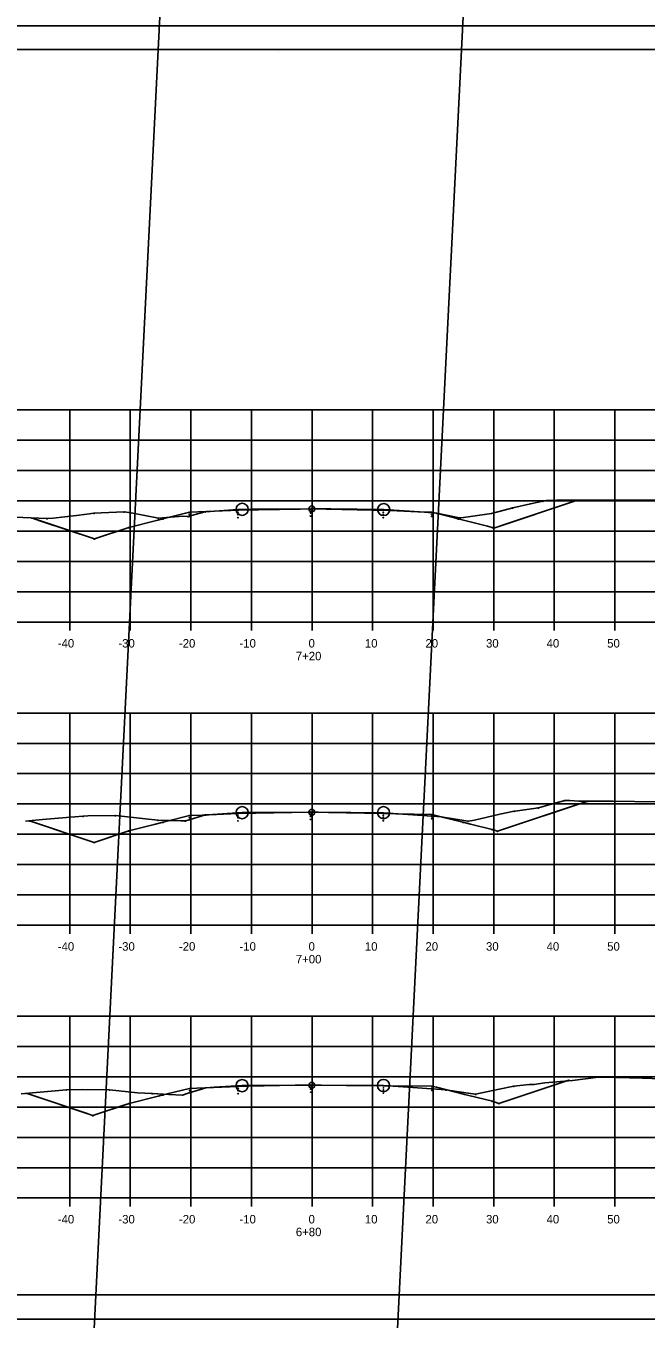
# Model space of a CAD drawing. Extents: x 1300404 to 1323571, y 234004 to 252077.
# Drawn here: x 1315670 to 1315772.4, y 242341.8 to 242555.1 of the extents above; entities that cross this region are included whole.
import ezdxf

# ---------------------------------------------------------------- set-up
doc = ezdxf.new("R2010")
doc.units = 0
for name, color, linetype in [('Default', 7, 'Continuous'), ('R_Axis', 7, 'Continuous'), ('R_Axis Annot', 7, 'Continuous'), ('R_Border', 7, 'Continuous'), ('R_Draft', 7, 'Continuous'), ('R_Exist Surface', 7, 'Continuous'), ('R_Fin Surface', 7, 'Continuous'), ('R_Floodway', 7, 'Continuous'), ('R_Grid', 7, 'Continuous'), ('R_No Plot', 7, 'Continuous')]:
    doc.layers.add(name, color=color, linetype=linetype)

msp = doc.modelspace()

# ---------------------------------------------------------------- linework, layer by layer
at = {"layer": 'Default'}
for p, q in [((1315559.28, 242551.24), (1315875.46, 242551.24)), ((1315875.46, 242345.78), (1315559.28, 242345.78))]:
    msp.add_line(p, q, dxfattribs=at)
at = {"layer": 'R_Axis'}
for p, q in [((1315577.28, 242456.78), (1315857.28, 242456.78)), ((1315677.28, 242455.38), (1315677.28, 242456.78)), ((1315687.28, 242455.38), (1315687.28, 242456.78)), ((1315697.28, 242455.38), (1315697.28, 242456.78)), ((1315707.28, 242455.38), (1315707.28, 242456.78)), ((1315717.28, 242455.38), (1315717.28, 242456.78)), ((1315727.28, 242455.38), (1315727.28, 242456.78)), ((1315737.28, 242455.38), (1315737.28, 242456.78)), ((1315747.28, 242455.38), (1315747.28, 242456.78)), ((1315757.28, 242455.38), (1315757.28, 242456.78)), ((1315767.28, 242455.38), (1315767.28, 242456.78)), ((1315577.28, 242406.78), (1315857.28, 242406.78)), ((1315677.28, 242405.38), (1315677.28, 242406.78)), ((1315687.28, 242405.38), (1315687.28, 242406.78)), ((1315697.28, 242405.38), (1315697.28, 242406.78)), ((1315707.28, 242405.38), (1315707.28, 242406.78)), ((1315717.28, 242405.38), (1315717.28, 242406.78)), ((1315727.28, 242405.38), (1315727.28, 242406.78)), ((1315737.28, 242405.38), (1315737.28, 242406.78)), ((1315747.28, 242405.38), (1315747.28, 242406.78)), ((1315757.28, 242405.38), (1315757.28, 242406.78)), ((1315767.28, 242405.38), (1315767.28, 242406.78)), ((1315577.28, 242361.78), (1315857.28, 242361.78)), ((1315677.28, 242360.38), (1315677.28, 242361.78)), ((1315687.28, 242360.38), (1315687.28, 242361.78)), ((1315697.28, 242360.38), (1315697.28, 242361.78)), ((1315707.28, 242360.38), (1315707.28, 242361.78)), ((1315717.28, 242360.38), (1315717.28, 242361.78)), ((1315727.28, 242360.38), (1315727.28, 242361.78)), ((1315737.28, 242360.38), (1315737.28, 242361.78)), ((1315747.28, 242360.38), (1315747.28, 242361.78)), ((1315757.28, 242360.38), (1315757.28, 242361.78)), ((1315767.28, 242360.38), (1315767.28, 242361.78))]:
    msp.add_line(p, q, dxfattribs=at)
at = {"layer": 'R_Border'}
msp.add_line((1315711.8, 242550.98), (1315711.8, 242550.98), dxfattribs=at)
msp.add_line((1315711.8, 242550.98), (1315711.8, 242550.98), dxfattribs=at)
at = {"layer": 'R_Draft'}
for points in [[(1315755.41, 242476.79), (1315755.46, 242476.69), (1315755.36, 242476.69)], [(1315761.13, 242476.96), (1315761.18, 242476.86), (1315761.08, 242476.86)], [(1315761.13, 242476.96), (1315761.18, 242476.86), (1315761.08, 242476.86)], [(1315763.25, 242476.94), (1315763.3, 242476.84), (1315763.2, 242476.84)], [(1315670.94, 242474.03), (1315670.99, 242473.93), (1315670.89, 242473.93)], [(1315670.94, 242474.03), (1315670.99, 242473.93), (1315670.89, 242473.93)], [(1315673.51, 242473.9), (1315673.56, 242473.8), (1315673.46, 242473.8)], [(1315681.27, 242474.78), (1315681.32, 242474.68), (1315681.22, 242474.68)], [(1315686.25, 242475), (1315686.3, 242474.9), (1315686.2, 242474.9)], [(1315691.92, 242473.98), (1315691.97, 242473.88), (1315691.87, 242473.88)], [(1315692.66, 242473.86), (1315692.71, 242473.76), (1315692.61, 242473.76)], [(1315696.8, 242474.27), (1315696.85, 242474.17), (1315696.75, 242474.17)], [(1315697.04, 242474.95), (1315697.09, 242474.85), (1315696.99, 242474.85)], [(1315697.04, 242474.62), (1315697.09, 242474.52), (1315696.99, 242474.52)], [(1315697.04, 242474.29), (1315697.09, 242474.19), (1315696.99, 242474.19)], [(1315699.67, 242475.03), (1315699.72, 242474.93), (1315699.62, 242474.93)], [(1315705.04, 242475.27), (1315705.09, 242475.17), (1315704.99, 242475.17)], [(1315705.04, 242474.94), (1315705.09, 242474.84), (1315704.99, 242474.84)], [(1315705.04, 242474.6), (1315705.09, 242474.5), (1315704.99, 242474.5)], [(1315705.04, 242474.1), (1315705.09, 242474), (1315704.99, 242474)], [(1315717.04, 242475.51), (1315717.09, 242475.41), (1315716.99, 242475.41)], [(1315717.04, 242475.18), (1315717.09, 242475.08), (1315716.99, 242475.08)], [(1315717.04, 242474.85), (1315717.09, 242474.75), (1315716.99, 242474.75)], [(1315717.04, 242474.34), (1315717.09, 242474.24), (1315716.99, 242474.24)], [(1315729.04, 242475.27), (1315729.09, 242475.17), (1315728.99, 242475.17)], [(1315729.04, 242474.94), (1315729.09, 242474.84), (1315728.99, 242474.84)], [(1315729.04, 242474.61), (1315729.09, 242474.51), (1315728.99, 242474.51)], [(1315729.04, 242474.1), (1315729.09, 242474), (1315728.99, 242474)], [(1315737.04, 242474.95), (1315737.09, 242474.85), (1315736.99, 242474.85)], [(1315737.04, 242474.62), (1315737.09, 242474.52), (1315736.99, 242474.52)], [(1315737.04, 242474.29), (1315737.09, 242474.19), (1315736.99, 242474.19)], [(1315737.86, 242474.81), (1315737.91, 242474.71), (1315737.81, 242474.71)], [(1315741.42, 242473.85), (1315741.47, 242473.75), (1315741.37, 242473.75)], [(1315741.82, 242474.03), (1315741.87, 242473.93), (1315741.77, 242473.93)], [(1315746.91, 242474.77), (1315746.96, 242474.67), (1315746.86, 242474.67)], [(1315750.42, 242475.66), (1315750.47, 242475.56), (1315750.37, 242475.56)], [(1315687.04, 242472.45), (1315687.09, 242472.35), (1315686.99, 242472.35)], [(1315747.04, 242472.45), (1315747.09, 242472.35), (1315746.99, 242472.35)], [(1315747.32, 242472.35), (1315747.37, 242472.25), (1315747.27, 242472.25)], [(1315681.35, 242470.55), (1315681.4, 242470.45), (1315681.3, 242470.45)], [(1315759.04, 242427.41), (1315759.09, 242427.31), (1315758.99, 242427.31)], [(1315762.82, 242427.3), (1315762.87, 242427.2), (1315762.77, 242427.2)], [(1315762.82, 242427.3), (1315762.87, 242427.2), (1315762.77, 242427.2)], [(1315679.47, 242424.81), (1315679.52, 242424.71), (1315679.42, 242424.71)], [(1315684.83, 242424.92), (1315684.88, 242424.82), (1315684.78, 242424.82)], [(1315697.05, 242424.91), (1315697.1, 242424.81), (1315697, 242424.81)], [(1315697.05, 242424.58), (1315697.1, 242424.48), (1315697, 242424.48)], [(1315699.7, 242425.03), (1315699.75, 242424.93), (1315699.65, 242424.93)], [(1315705.05, 242425.23), (1315705.1, 242425.13), (1315705, 242425.13)], [(1315705.05, 242424.9), (1315705.1, 242424.8), (1315705, 242424.8)], [(1315705.05, 242424.57), (1315705.1, 242424.47), (1315705, 242424.47)], [(1315717.05, 242425.47), (1315717.1, 242425.37), (1315717, 242425.37)], [(1315717.05, 242425.14), (1315717.1, 242425.04), (1315717, 242425.04)], [(1315717.05, 242424.81), (1315717.1, 242424.71), (1315717, 242424.71)], [(1315729.05, 242425.25), (1315729.1, 242425.15), (1315729, 242425.15)], [(1315729.05, 242424.92), (1315729.1, 242424.82), (1315729, 242424.82)], [(1315729.05, 242424.59), (1315729.1, 242424.49), (1315729, 242424.49)], [(1315737.05, 242425.11), (1315737.1, 242425.01), (1315737, 242425.01)], [(1315737.05, 242424.77), (1315737.1, 242424.67), (1315737, 242424.67)], [(1315738.62, 242424.73), (1315738.67, 242424.63), (1315738.57, 242424.63)], [(1315750.64, 242425.64), (1315750.69, 242425.54), (1315750.59, 242425.54)], [(1315754.65, 242426.18), (1315754.7, 242426.08), (1315754.6, 242426.08)], [(1315670.61, 242424.06), (1315670.66, 242423.96), (1315670.56, 242423.96)], [(1315670.61, 242424.06), (1315670.66, 242423.96), (1315670.56, 242423.96)], [(1315687.05, 242422.41), (1315687.1, 242422.31), (1315687, 242422.31)], [(1315691.84, 242424.16), (1315691.89, 242424.06), (1315691.79, 242424.06)], [(1315692.68, 242423.82), (1315692.73, 242423.72), (1315692.63, 242423.72)], [(1315696.35, 242424.04), (1315696.4, 242423.94), (1315696.3, 242423.94)], [(1315697.05, 242424.25), (1315697.1, 242424.15), (1315697, 242424.15)], [(1315705.05, 242424.07), (1315705.1, 242423.97), (1315705, 242423.97)], [(1315717.05, 242424.31), (1315717.1, 242424.21), (1315717, 242424.21)], [(1315729.05, 242424.09), (1315729.1, 242423.99), (1315729, 242423.99)], [(1315737.05, 242424.44), (1315737.1, 242424.34), (1315737, 242424.34)], [(1315742.19, 242423.82), (1315742.24, 242423.72), (1315742.14, 242423.72)], [(1315743.05, 242423.99), (1315743.1, 242423.89), (1315743, 242423.89)], [(1315747.05, 242422.61), (1315747.1, 242422.51), (1315747, 242422.51)], [(1315681.3, 242420.49), (1315681.35, 242420.39), (1315681.25, 242420.39)], [(1315747.9, 242422.32), (1315747.95, 242422.22), (1315747.85, 242422.22)], [(1315697.07, 242379.92), (1315697.12, 242379.82), (1315697.02, 242379.82)], [(1315699.73, 242380.03), (1315699.78, 242379.93), (1315699.68, 242379.93)], [(1315705.07, 242380.24), (1315705.12, 242380.14), (1315705.02, 242380.14)], [(1315705.07, 242379.91), (1315705.12, 242379.81), (1315705.02, 242379.81)], [(1315717.07, 242380.48), (1315717.12, 242380.38), (1315717.02, 242380.38)], [(1315717.07, 242380.15), (1315717.12, 242380.05), (1315717.02, 242380.05)], [(1315717.07, 242379.82), (1315717.12, 242379.72), (1315717.02, 242379.72)], [(1315729.07, 242380.36), (1315729.12, 242380.26), (1315729.02, 242380.26)], [(1315729.07, 242380.03), (1315729.12, 242379.93), (1315729.02, 242379.93)], [(1315737.07, 242380.28), (1315737.12, 242380.18), (1315737.02, 242380.18)], [(1315737.07, 242379.95), (1315737.12, 242379.85), (1315737.02, 242379.85)], [(1315750.6, 242380.27), (1315750.65, 242380.17), (1315750.55, 242380.17)], [(1315753.88, 242380.58), (1315753.93, 242380.48), (1315753.83, 242380.48)], [(1315759.67, 242381.27), (1315759.72, 242381.17), (1315759.62, 242381.17)], [(1315759.67, 242381.27), (1315759.72, 242381.17), (1315759.62, 242381.17)], [(1315670.1, 242379.1), (1315670.15, 242379), (1315670.05, 242379)], [(1315670.1, 242379.1), (1315670.15, 242379), (1315670.05, 242379)], [(1315676.72, 242379.69), (1315676.77, 242379.59), (1315676.67, 242379.59)], [(1315683.84, 242379.65), (1315683.89, 242379.55), (1315683.79, 242379.55)], [(1315690.87, 242379.09), (1315690.92, 242378.99), (1315690.82, 242378.99)], [(1315692.7, 242378.83), (1315692.75, 242378.73), (1315692.65, 242378.73)], [(1315695.9, 242378.82), (1315695.95, 242378.72), (1315695.85, 242378.72)], [(1315697.07, 242379.59), (1315697.12, 242379.49), (1315697.02, 242379.49)], [(1315697.07, 242379.26), (1315697.12, 242379.16), (1315697.02, 242379.16)], [(1315705.07, 242379.58), (1315705.12, 242379.48), (1315705.02, 242379.48)], [(1315705.07, 242379.08), (1315705.12, 242378.98), (1315705.02, 242378.98)], [(1315717.07, 242379.32), (1315717.12, 242379.22), (1315717.02, 242379.22)], [(1315729.07, 242379.7), (1315729.12, 242379.6), (1315729.02, 242379.6)], [(1315729.07, 242379.2), (1315729.12, 242379.1), (1315729.02, 242379.1)], [(1315737.07, 242379.62), (1315737.12, 242379.52), (1315737.02, 242379.52)], [(1315739.38, 242379.66), (1315739.43, 242379.56), (1315739.33, 242379.56)], [(1315742.5, 242378.93), (1315742.55, 242378.83), (1315742.45, 242378.83)], [(1315744.28, 242378.95), (1315744.33, 242378.85), (1315744.23, 242378.85)], [(1315747.07, 242377.78), (1315747.12, 242377.68), (1315747.02, 242377.68)], [(1315687.07, 242377.42), (1315687.12, 242377.32), (1315687.02, 242377.32)], [(1315748.14, 242377.43), (1315748.19, 242377.33), (1315748.09, 242377.33)], [(1315681.11, 242375.43), (1315681.16, 242375.33), (1315681.06, 242375.33)]]:
    msp.add_lwpolyline(points, close=True, dxfattribs=at)
at = {"layer": 'R_Exist Surface'}
for points in [[(1315662.94, 242474.31), (1315673.51, 242473.85), (1315674.53, 242473.93), (1315678.4, 242474.39), (1315680.12, 242474.6), (1315681.27, 242474.73), (1315682.49, 242474.79), (1315686.25, 242474.95), (1315687.4, 242474.81), (1315691.92, 242473.93), (1315695.96, 242474.23), (1315696.8, 242474.22), (1315699.22, 242474.85), (1315699.67, 242474.98), (1315704.96, 242475.33), (1315705.76, 242475.38), (1315707.3, 242475.39), (1315717.25, 242475.46), (1315720.4, 242475.44), (1315729.11, 242475.34), (1315735.83, 242474.9), (1315737.86, 242474.76), (1315741.34, 242474.06), (1315741.82, 242473.98), (1315742.31, 242474.06), (1315746.91, 242474.72), (1315749.02, 242475.25), (1315750.42, 242475.61), (1315753.33, 242476.29), (1315755.41, 242476.74), (1315755.97, 242476.84), (1315757.72, 242476.88), (1315763.25, 242476.89), (1315764.54, 242476.89), (1315781.95, 242476.87)], [(1315669.96, 242423.95), (1315672.81, 242424.21), (1315676.74, 242424.54), (1315679.47, 242424.76), (1315680.27, 242424.8), (1315684.83, 242424.87), (1315689.79, 242424.31), (1315691.84, 242424.11), (1315695.62, 242424), (1315696.35, 242423.99), (1315696.47, 242424.02), (1315699.7, 242424.98), (1315700.01, 242425), (1315705.75, 242425.35), (1315716.74, 242425.42), (1315717.25, 242425.42), (1315718.32, 242425.41), (1315729.1, 242425.34), (1315737.12, 242424.78), (1315738.62, 242424.68), (1315738.95, 242424.62), (1315743.05, 242423.94), (1315744.08, 242424.11), (1315748.28, 242425.08), (1315750.64, 242425.59), (1315750.83, 242425.61), (1315754.65, 242426.13), (1315756.58, 242426.69), (1315759.04, 242427.36), (1315759.84, 242427.33), (1315761.29, 242427.26), (1315767.02, 242427.26), (1315777.52, 242427.06)], [(1315669.27, 242378.99), (1315676.72, 242379.64), (1315679.34, 242379.67), (1315683.84, 242379.6), (1315688.48, 242379.15), (1315690.87, 242379.04), (1315693.64, 242378.87), (1315695.9, 242378.77), (1315696.68, 242379), (1315699.73, 242379.98), (1315701.14, 242380.07), (1315705.73, 242380.32), (1315714.65, 242380.37), (1315717.25, 242380.38), (1315722.98, 242380.36), (1315729.08, 242380.34), (1315733.9, 242379.99), (1315739.38, 242379.61), (1315743.08, 242379.1), (1315744.28, 242378.9), (1315748.19, 242379.72), (1315750.6, 242380.22), (1315753.12, 242380.48), (1315753.88, 242380.53), (1315755.73, 242380.78), (1315760.27, 242381.18), (1315764.58, 242381.69), (1315766.17, 242381.7), (1315767.54, 242381.66), (1315771.83, 242381.55), (1315779.61, 242381.29)]]:
    msp.add_lwpolyline(points, dxfattribs=at)
at = {"layer": 'R_Fin Surface'}
for points in [[(1315670.94, 242473.98), (1315672.52, 242473.45), (1315681.35, 242470.5), (1315682.19, 242470.78), (1315687.04, 242472.4), (1315691.84, 242473.6), (1315692.66, 242473.81), (1315696.4, 242474.74), (1315697.04, 242474.9), (1315703.87, 242475.17), (1315705.04, 242475.22), (1315715.31, 242475.42), (1315717.04, 242475.46), (1315727.32, 242475.25), (1315729.04, 242475.22), (1315735.9, 242474.94), (1315737.04, 242474.9), (1315740.79, 242473.96), (1315741.42, 242473.8), (1315746.24, 242472.6), (1315747.04, 242472.4), (1315747.08, 242472.39), (1315747.32, 242472.3), (1315749.2, 242472.93), (1315761.13, 242476.91)], [(1315670.61, 242424.01), (1315678.48, 242421.38), (1315681.3, 242420.44), (1315685.54, 242421.86), (1315687.05, 242422.36), (1315691.2, 242423.4), (1315692.68, 242423.77), (1315693.83, 242424.06), (1315697.05, 242424.86), (1315699.15, 242424.95), (1315705.05, 242425.18), (1315713.94, 242425.36), (1315717.05, 242425.42), (1315725.96, 242425.27), (1315729.05, 242425.2), (1315731.11, 242425.16), (1315737.05, 242425.06), (1315738.35, 242424.73), (1315742.19, 242423.77), (1315743.45, 242423.46), (1315747.05, 242422.56), (1315747.26, 242422.49), (1315747.9, 242422.27), (1315758.96, 242425.96), (1315762.82, 242427.25)], [(1315670.1, 242379.05), (1315679.5, 242375.92), (1315681.11, 242375.38), (1315686.21, 242377.09), (1315687.07, 242377.37), (1315691.87, 242378.57), (1315692.7, 242378.78), (1315693.34, 242378.94), (1315697.07, 242379.87), (1315698.24, 242379.92), (1315705.07, 242380.19), (1315706.81, 242380.23), (1315717.07, 242380.43), (1315718.8, 242380.41), (1315729.07, 242380.31), (1315730.22, 242380.3), (1315737.07, 242380.23), (1315737.83, 242380.04), (1315742.5, 242378.88), (1315743.16, 242378.71), (1315747.07, 242377.73), (1315747.21, 242377.69), (1315748.14, 242377.38), (1315757.68, 242380.56), (1315759.67, 242381.22)]]:
    msp.add_lwpolyline(points, dxfattribs=at)
at = {"layer": 'R_Floodway'}
for p, q in [((1315724.08, 242194.52), (1315766.53, 243041.85)), ((1315673.23, 242178.64), (1315715.45, 243021.54))]:
    msp.add_line(p, q, dxfattribs=at)
at = {"layer": 'R_Grid'}
for p, q in [((1315577.28, 242491.78), (1315857.28, 242491.78)), ((1315677.28, 242456.78), (1315677.28, 242491.78)), ((1315687.28, 242456.78), (1315687.28, 242491.78)), ((1315697.28, 242456.78), (1315697.28, 242491.78)), ((1315707.28, 242456.78), (1315707.28, 242491.78)), ((1315717.28, 242456.78), (1315717.28, 242491.78)), ((1315727.28, 242456.78), (1315727.28, 242491.78)), ((1315737.28, 242456.78), (1315737.28, 242491.78)), ((1315747.28, 242456.78), (1315747.28, 242491.78)), ((1315757.28, 242456.78), (1315757.28, 242491.78)), ((1315767.28, 242456.78), (1315767.28, 242491.78)), ((1315577.28, 242486.78), (1315857.28, 242486.78)), ((1315577.28, 242481.78), (1315857.28, 242481.78)), ((1315577.28, 242476.78), (1315857.28, 242476.78)), ((1315577.28, 242471.78), (1315857.28, 242471.78)), ((1315577.28, 242466.78), (1315857.28, 242466.78)), ((1315577.28, 242461.78), (1315857.28, 242461.78)), ((1315577.28, 242456.78), (1315857.28, 242456.78)), ((1315577.28, 242441.78), (1315857.28, 242441.78)), ((1315677.28, 242406.78), (1315677.28, 242441.78)), ((1315687.28, 242406.78), (1315687.28, 242441.78)), ((1315697.28, 242406.78), (1315697.28, 242441.78)), ((1315707.28, 242406.78), (1315707.28, 242441.78)), ((1315717.28, 242406.78), (1315717.28, 242441.78)), ((1315727.28, 242406.78), (1315727.28, 242441.78)), ((1315737.28, 242406.78), (1315737.28, 242441.78)), ((1315747.28, 242406.78), (1315747.28, 242441.78)), ((1315757.28, 242406.78), (1315757.28, 242441.78)), ((1315767.28, 242406.78), (1315767.28, 242441.78)), ((1315577.28, 242436.78), (1315857.28, 242436.78)), ((1315577.28, 242431.78), (1315857.28, 242431.78)), ((1315577.28, 242426.78), (1315857.28, 242426.78)), ((1315577.28, 242421.78), (1315857.28, 242421.78)), ((1315577.28, 242416.78), (1315857.28, 242416.78)), ((1315577.28, 242411.78), (1315857.28, 242411.78)), ((1315577.28, 242406.78), (1315857.28, 242406.78)), ((1315577.28, 242391.78), (1315857.28, 242391.78)), ((1315677.28, 242361.78), (1315677.28, 242391.78)), ((1315687.28, 242361.78), (1315687.28, 242391.78)), ((1315697.28, 242361.78), (1315697.28, 242391.78)), ((1315707.28, 242361.78), (1315707.28, 242391.78)), ((1315717.28, 242361.78), (1315717.28, 242391.78)), ((1315727.28, 242361.78), (1315727.28, 242391.78)), ((1315737.28, 242361.78), (1315737.28, 242391.78)), ((1315747.28, 242361.78), (1315747.28, 242391.78)), ((1315757.28, 242361.78), (1315757.28, 242391.78)), ((1315767.28, 242361.78), (1315767.28, 242391.78)), ((1315577.28, 242386.78), (1315857.28, 242386.78)), ((1315577.28, 242381.78), (1315857.28, 242381.78)), ((1315577.28, 242376.78), (1315857.28, 242376.78)), ((1315577.28, 242371.78), (1315857.28, 242371.78)), ((1315577.28, 242366.78), (1315857.28, 242366.78)), ((1315577.28, 242361.78), (1315857.28, 242361.78))]:
    msp.add_line(p, q, dxfattribs=at)
at = {"layer": 'R_No Plot'}
for p, q in [((1315546.87, 242555.14), (1315880.21, 242555.14)), ((1315546.87, 242341.8), (1315880.21, 242341.8))]:
    msp.add_line(p, q, dxfattribs=at)
for points in [[(1315546.87, 242555.14), (1315880.21, 242555.14), (1315880.21, 242341.8), (1315546.87, 242341.8)], [(1315793.2, 242551.24), (1315793.2, 242541.36), (1315828.93, 242541.36), (1315828.93, 242538.44), (1315852.13, 242538.44), (1315852.13, 242516.32), (1315875.46, 242516.32), (1315875.46, 242345.78), (1315559.28, 242345.78), (1315559.28, 242551.24)]]:
    msp.add_lwpolyline(points, close=True, dxfattribs=at)
for points in [[(1315747.04, 242472.4), (1315747.32, 242472.3), (1315761.13, 242476.91)], [(1315747.04, 242472.4), (1315747.32, 242472.3), (1315761.13, 242476.91)], [(1315747.04, 242472.4), (1315747.32, 242472.3), (1315761.13, 242476.91)], [(1315747.04, 242472.4), (1315747.32, 242472.3), (1315761.13, 242476.91)], [(1315681.35, 242470.5), (1315670.94, 242473.98)], [(1315687.04, 242472.4), (1315681.35, 242470.5), (1315670.94, 242473.98)], [(1315687.04, 242472.4), (1315681.35, 242470.5), (1315670.94, 242473.98)], [(1315687.04, 242472.4), (1315681.35, 242470.5), (1315670.94, 242473.98)], [(1315687.04, 242472.4), (1315681.35, 242470.5), (1315670.94, 242473.98)], [(1315687.04, 242472.4), (1315681.35, 242470.5), (1315670.94, 242473.98)], [(1315747.05, 242422.56), (1315747.9, 242422.27), (1315762.82, 242427.25)], [(1315747.05, 242422.56), (1315747.9, 242422.27), (1315762.82, 242427.25)], [(1315747.05, 242422.56), (1315747.9, 242422.27), (1315762.82, 242427.25)], [(1315747.05, 242422.56), (1315747.9, 242422.27), (1315762.82, 242427.25)], [(1315681.3, 242420.44), (1315670.61, 242424.01)], [(1315687.05, 242422.36), (1315681.3, 242420.44), (1315670.61, 242424.01)], [(1315687.05, 242422.36), (1315681.3, 242420.44), (1315670.61, 242424.01)], [(1315687.05, 242422.36), (1315681.3, 242420.44), (1315670.61, 242424.01)], [(1315687.05, 242422.36), (1315681.3, 242420.44), (1315670.61, 242424.01)], [(1315687.05, 242422.36), (1315681.3, 242420.44), (1315670.61, 242424.01)], [(1315747.07, 242377.73), (1315748.14, 242377.38), (1315759.67, 242381.22)], [(1315747.07, 242377.73), (1315748.14, 242377.38), (1315759.67, 242381.22)], [(1315747.07, 242377.73), (1315748.14, 242377.38), (1315759.67, 242381.22)], [(1315747.07, 242377.73), (1315748.14, 242377.38), (1315759.67, 242381.22)], [(1315681.11, 242375.38), (1315670.1, 242379.05)], [(1315687.07, 242377.37), (1315681.11, 242375.38), (1315670.1, 242379.05)], [(1315687.07, 242377.37), (1315681.11, 242375.38), (1315670.1, 242379.05)], [(1315687.07, 242377.37), (1315681.11, 242375.38), (1315670.1, 242379.05)], [(1315687.07, 242377.37), (1315681.11, 242375.38), (1315670.1, 242379.05)], [(1315687.07, 242377.37), (1315681.11, 242375.38), (1315670.1, 242379.05)]]:
    msp.add_lwpolyline(points, dxfattribs=at)
for centre, radius in [((1315705.76, 242475.38), 1), ((1315717.25, 242475.46), 0.5), ((1315729.11, 242475.34), 1), ((1315705.75, 242425.35), 1), ((1315717.25, 242425.42), 0.5), ((1315729.1, 242425.34), 1), ((1315705.73, 242380.32), 1), ((1315717.25, 242380.38), 0.5), ((1315729.08, 242380.34), 1)]:
    msp.add_circle(centre, radius, dxfattribs=at)

# ---------------------------------------------------------------- texts
at = {"layer": 'R_Axis Annot'}
for s, p in [('-40', (1315675.31, 242452.58)), ('-30', (1315685.31, 242452.58)), ('-20', (1315695.31, 242452.58)), ('-10', (1315705.31, 242452.58)), ('0', (1315716.71, 242452.58)), ('10', (1315726.01, 242452.58)), ('20', (1315736.01, 242452.58)), ('30', (1315746.01, 242452.58)), ('40', (1315756.01, 242452.58)), ('50', (1315766.01, 242452.58)), ('7+20', (1315714.61, 242450.48)), ('-40', (1315675.31, 242402.58)), ('-30', (1315685.31, 242402.58)), ('-20', (1315695.31, 242402.58)), ('-10', (1315705.31, 242402.58)), ('0', (1315716.71, 242402.58)), ('10', (1315726.01, 242402.58)), ('20', (1315736.01, 242402.58)), ('30', (1315746.01, 242402.58)), ('40', (1315756.01, 242402.58)), ('50', (1315766.01, 242402.58)), ('7+00', (1315714.61, 242400.48)), ('-40', (1315675.31, 242357.58)), ('-30', (1315685.31, 242357.58)), ('-20', (1315695.31, 242357.58)), ('-10', (1315705.31, 242357.58)), ('0', (1315716.71, 242357.58)), ('10', (1315726.01, 242357.58)), ('20', (1315736.01, 242357.58)), ('30', (1315746.01, 242357.58)), ('40', (1315756.01, 242357.58)), ('50', (1315766.01, 242357.58)), ('6+80', (1315714.61, 242355.48))]:
    msp.add_text(s, height=1.4, dxfattribs=at).set_placement(p)

doc.saveas('drawing.dxf')
